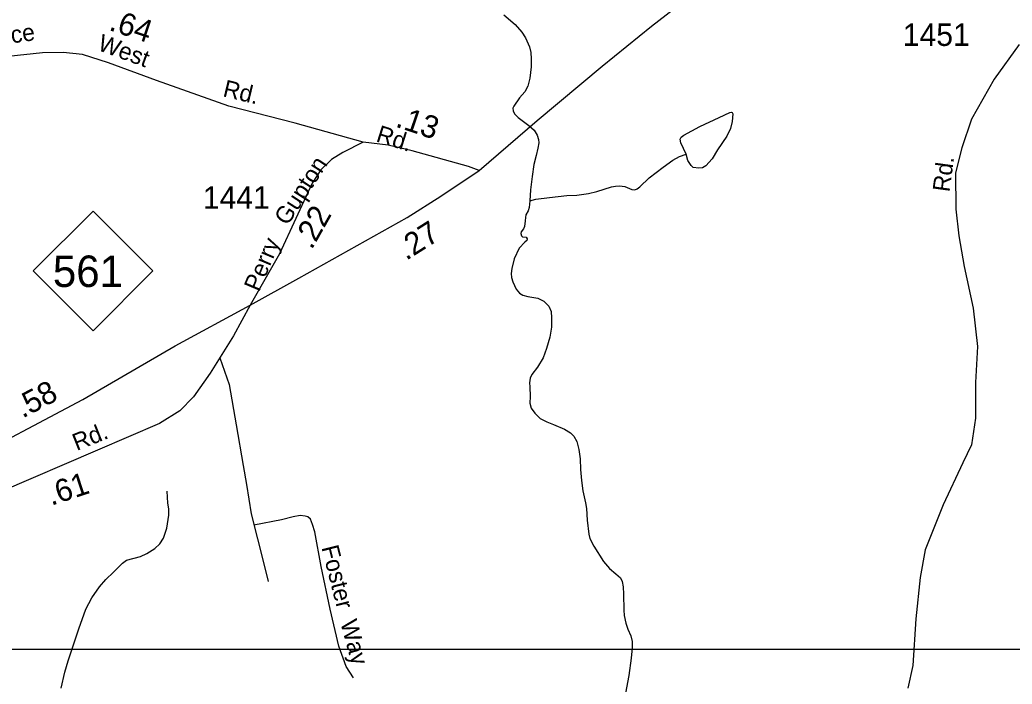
# Model space of a CAD drawing. Extents: x 2126262 to 2293712, y 749403 to 919119.
# Drawn here: x 2255781 to 2261302, y 882668 to 886365 of the extents above; entities that cross this region are included whole.
import ezdxf

# ---------------------------------------------------------------- set-up
doc = ezdxf.new("R2010")
doc.units = 0
for name, color, linetype in [('Exist Hydrographic Creek Single Shore', 7, 'Continuous'), ('Exist Hydrographic Misc Water Feature', 7, 'Continuous'), ('Exist Hydrographic Pond Under 1500 Sq Ft', 7, 'Continuous'), ('Exist Road Non-System Type 51', 7, 'Continuous'), ('Exist Road Non-System Type 51 Label', 7, 'Continuous'), ('Exist Road Primary NC Attributed', 7, 'Continuous'), ('Exist Road Primary NC Service Mileage Hundredths English Label', 7, 'Continuous'), ('Exist Road Primary NC Shield CELL', 7, 'Continuous'), ('Exist Road Primary NC Shield Number Label', 7, 'Continuous'), ('Exist Road Secondary Mileage Hundredths English Label', 7, 'Continuous'), ('Exist Road Secondary Type 41 Attributed', 7, 'Continuous'), ('Exist Road Secondary Type 51 Attributed', 7, 'Continuous'), ('Exist Road Secondary Type 51 Label', 7, 'Continuous'), ('Exist Road Secondary Type 51 Number Label', 7, 'Continuous'), ('Map Preparation Inset Cut Line', 7, 'Continuous')]:
    doc.layers.add(name, color=color, linetype=linetype)

msp = doc.modelspace()

# ---------------------------------------------------------------- linework, layer by layer
at = {"layer": 'Exist Hydrographic Creek Single Shore'}
msp.add_lwpolyline([(2258617.9, 885357.6), (2258615.3, 885321.1), (2258608.5, 885302.5), (2258595.8, 885279.6), (2258593.3, 885264.3), (2258592.4, 885245.7), (2258589, 885215.1), (2258583.1, 885202.4), (2258570.4, 885185.4), (2258568.7, 885175.3), (2258572.1, 885162.5), (2258578, 885158.3), (2258597.5, 885154.9), (2258603.4, 885146.4), (2258601.7, 885137.9), (2258590.7, 885128.6), (2258559.4, 885093.8), (2258530.5, 885035), (2258517.8, 884981.6), (2258513.6, 884953.6), (2258515.3, 884931.6), (2258522.9, 884907.8), (2258542.4, 884866.3), (2258561.1, 884844.4), (2258578.9, 884833.3), (2258607.7, 884824.9), (2258662.8, 884815.5), (2258695.8, 884799.4), (2258723.8, 884771.4), (2258737.4, 884741.7), (2258739.1, 884707), (2258738.2, 884654.4), (2258728.9, 884599.3), (2258710.3, 884535.3), (2258693.3, 884483.6), (2258660.2, 884432.7), (2258629.7, 884392), (2258620.4, 884371.6), (2258616.2, 884344.5), (2258617.9, 884322.4), (2258620.4, 884269.4), (2258618.7, 884231.2), (2258625.5, 884204.1), (2258646.7, 884176.1), (2258676.3, 884146.4), (2258711.9, 884127.7), (2258750.1, 884112.5), (2258812, 884087), (2258845, 884066.2), (2258862.8, 884047.6), (2258878.9, 884018.7), (2258890, 883974.6), (2258898.4, 883921.2), (2258899.3, 883862.7), (2258904.8, 883802), (2258912.4, 883744.3), (2258927.7, 883677.3), (2258932.8, 883645.1), (2258937, 883580.6), (2258946.3, 883502.2), (2258951.4, 883478.4), (2258974.3, 883435.2), (2259028.6, 883351.2), (2259060.8, 883312.6), (2259096.4, 883282.1), (2259121.8, 883259.2), (2259132, 883238.8), (2259137.1, 883210), (2259138.8, 883169.3), (2259140.5, 883079.4), (2259143, 883050.9), (2259152.3, 883008.5), (2259163.3, 882973.8), (2259180.3, 882936.5), (2259187.1, 882905.1), (2259187.1, 882869.5), (2259182.8, 882813.5), (2259168.4, 882716), (2259150.6, 882618.8)], dxfattribs=at)
at = {"layer": 'Exist Hydrographic Misc Water Feature'}
for points in [[(2258472.9, 886391.9), (2258537.3, 886338.5), (2258573.8, 886296.9), (2258595, 886264.7), (2258617, 886215), (2258624.6, 886182.7), (2258626.3, 886147.1), (2258625.5, 886103), (2258618.7, 886041.1), (2258606.8, 885995.3), (2258589.9, 885965.2), (2258561.1, 885930.4), (2258529.7, 885885.4), (2258522.9, 885873.6), (2258524.6, 885858.3), (2258533.1, 885842.2), (2258553.4, 885821.8), (2258612.8, 885777.7), (2258641.6, 885751.4), (2258658.5, 885723.4), (2258666.2, 885698.8), (2258667.9, 885681), (2258663.6, 885651.1), (2258652.6, 885609.5), (2258639.9, 885559.5), (2258631.4, 885493.3), (2258621.2, 885419.5), (2258617.9, 885357.6)], [(2258617.9, 885357.6), (2258652.3, 885366.1), (2258727.7, 885377.1), (2258824.4, 885386.5), (2258879.5, 885389.8), (2258943.9, 885399.2), (2258991.4, 885410.2), (2259071.9, 885434.8), (2259095.6, 885439.9), (2259117.7, 885441.6), (2259146.5, 885438.2), (2259186.3, 885420.4), (2259202.4, 885419.5), (2259215.1, 885424.6), (2259229.6, 885434.8), (2259282.4, 885486.5), (2259359.6, 885545.9), (2259413.8, 885584.9), (2259451.1, 885605.3), (2259487.1, 885617.9)], [(2256010.7, 882645.2), (2256031.9, 882735.2), (2256049.7, 882797.9), (2256109, 882976), (2256147.2, 883084.9), (2256181.1, 883149.3), (2256223.5, 883210.4), (2256259.9, 883251.1), (2256302.3, 883291.8), (2256352.3, 883341), (2256374, 883358.2), (2256451.2, 883379.4), (2256486.8, 883394.7), (2256531.7, 883423.5), (2256558.8, 883449.8), (2256580, 883480.4), (2256598.7, 883535.5), (2256608.8, 883608.5), (2256608.8, 883643.2), (2256603.7, 883676.3), (2256599.5, 883741.6)]]:
    msp.add_lwpolyline(points, dxfattribs=at)
at = {"layer": 'Exist Hydrographic Pond Under 1500 Sq Ft'}
msp.add_lwpolyline([(2259487.1, 885617.9), (2259458.6, 885681.3), (2259455.3, 885700), (2259460.8, 885712.1), (2259475.1, 885723.1), (2259564.2, 885771.6), (2259670.9, 885821.1), (2259731.4, 885848.6), (2259739.1, 885851.9), (2259743.5, 885848.6), (2259746.8, 885842), (2259743.5, 885799.1), (2259734.7, 885760.5), (2259713.8, 885717.6), (2259662.1, 885641.7), (2259633.5, 885592.2), (2259597.2, 885552.5), (2259578.5, 885541.5), (2259558.7, 885539.3), (2259526.8, 885543.7), (2259515.8, 885553.6), (2259498.2, 885582.2)], close=True, dxfattribs=at)
at = {"layer": 'Exist Road Non-System Type 51'}
for points in [[(2256892.9, 884483.4), (2256944.5, 884336.1), (2256983.5, 884111.8), (2257022.4, 883884.6), (2257041.9, 883778.6), (2257067, 883616.7), (2257138, 883338.3), (2257161.7, 883239.2)], [(2257637.1, 882703.6), (2257595.4, 882767.2), (2257555.9, 882879.2), (2257507.7, 883085.6), (2257457.2, 883322.7), (2257422.1, 883515.9), (2257408.9, 883557.6), (2257398, 883586.2), (2257382.6, 883599.3), (2257367.3, 883603.7), (2257340.9, 883605.9), (2257301.4, 883599.3), (2257235.6, 883581.8), (2257083.2, 883553)]]:
    msp.add_lwpolyline(points, dxfattribs=at)
at = {"layer": 'Exist Road Primary NC Attributed'}
for points in [[(2258336.2, 885526.7), (2258659.5, 885804.2), (2259021.4, 886107.3), (2259294.8, 886330.6), (2259924.3, 886817.9), (2260289.7, 887091.5), (2260453.6, 887230), (2260710.2, 887394.7), (2260880.3, 887484), (2261141.8, 887595), (2261429.4, 887690.1)], [(2257063.1, 884776.3), (2257332.6, 884928.1), (2257935.5, 885264.3), (2258123.1, 885383.6), (2258336.2, 885526.7)], [(2254370.5, 883301.8), (2254673.2, 883466.5), (2255431, 883881.3), (2256131.1, 884252.6), (2256644.5, 884551.8), (2257063.1, 884776.3)]]:
    msp.add_lwpolyline(points, dxfattribs=at)
at = {"layer": 'Exist Road Primary NC Shield CELL'}
msp.add_lwpolyline([(2255855.2, 884968.1), (2256188.2, 885301.1), (2256521.2, 884968.1), (2256188.2, 884635.1)], close=True, dxfattribs=at)
at = {"layer": 'Exist Road Secondary Type 41 Attributed'}
msp.add_lwpolyline([(2257691.5, 885684), (2257312.5, 885789.1), (2256943.8, 885884.6), (2256541.5, 886026.6), (2256273.1, 886125.3), (2256129.9, 886171.9), (2256022.6, 886183.9), (2255906.6, 886180.6), (2255715.7, 886160), (2255467.8, 886116.5), (2255298.2, 886103.6), (2255185.4, 886103.6), (2255062.4, 886093.9), (2254987.5, 886090.6), (2254944.2, 886071.1), (2254892.1, 886025.5), (2254851.4, 886013.6), (2254782, 886012.5), (2254681.2, 886029.9), (2254551.6, 886065.7), (2254460.5, 886116.6)], dxfattribs=at)
at = {"layer": 'Exist Road Secondary Type 51 Attributed'}
for points in [[(2261340.6, 886227.9), (2261201.2, 886035.2), (2261075.6, 885811.9), (2261022.6, 885652.8), (2260986.4, 885513.2), (2260987.8, 885310.8), (2261004.5, 885162.8), (2261035.2, 884992.5), (2261085.4, 884760.8), (2261109.1, 884547.2), (2261098, 884346.2), (2261098, 884148), (2261075.6, 884000.1), (2261028.2, 883899.6), (2260918, 883666.5), (2260817.6, 883415.2), (2260789.7, 883261.7), (2260766, 883031.4), (2260749.3, 882771.7), (2260721.4, 882646.1)], [(2257691.5, 885684), (2257577.6, 885626.5), (2257514.7, 885588.5), (2257455.1, 885531.1), (2257407.4, 885456.2), (2257225.2, 885062.6), (2257063.1, 884776.3)], [(2258336.2, 885526.7), (2258276.5, 885549.5), (2257962.6, 885635.2), (2257829.2, 885667.7), (2257691.5, 885684)], [(2257063.1, 884776.3), (2256970.3, 884606.1), (2256839.6, 884398.9), (2256747.6, 884267.6), (2256670.9, 884189.5), (2256557.3, 884119.2), (2256213.3, 883970.3)], [(2256213.3, 883970.3), (2255668, 883737.2), (2255351.4, 883601.8), (2255193, 883513), (2255010.3, 883406.9), (2254793.8, 883322.1), (2254619.5, 883278.8), (2254464.7, 883246.7), (2254414.5, 883262), (2254370.5, 883301.8)]]:
    msp.add_lwpolyline(points, dxfattribs=at)
at = {"layer": 'Map Preparation Inset Cut Line'}
msp.add_lwpolyline([(2253602.2, 890546.8), (2265760, 890546.8), (2265760, 882860.8), (2253602.2, 882860.8)], close=True, dxfattribs=at)

# ---------------------------------------------------------------- texts
at = {"layer": 'Exist Road Non-System Type 51 Label'}
for s, rotation, p in [('Foster', 284.227, (2257458.4, 883429.1)), ('Way', 285.4678, (2257562.7, 883012.2))]:
    msp.add_text(s, height=95, rotation=rotation, dxfattribs=at).set_placement(p)
at = {"layer": 'Exist Road Primary NC Service Mileage Hundredths English Label'}
for s, rotation, p in [('.27', 32.357, (2257930.4, 885023)), ('.58', 27.9385, (2255795.9, 884145.6))]:
    msp.add_text(s, height=125, rotation=rotation, dxfattribs=at).set_placement(p)
at = {"layer": 'Exist Road Primary NC Shield Number Label'}
msp.add_text('561', height=175, dxfattribs=at).set_placement((2255964.3, 884878.4))
at = {"layer": 'Exist Road Secondary Mileage Hundredths English Label'}
for s, rotation, p in [('.64', 341.4868, (2256271.5, 886309.5)), ('.13', 341.3859, (2257865.9, 885771.8)), ('.22', 60.4351, (2257404.2, 885081.7)), ('.61', 18.1654, (2255955.5, 883660.6))]:
    msp.add_text(s, height=125, rotation=rotation, dxfattribs=at).set_placement(p)
at = {"layer": 'Exist Road Secondary Type 51 Label'}
for s, rotation, p in [('Spence', 8.0354, (2255442.7, 886192.1)), ('West', 339.9749, (2256207.9, 886198.3)), ('Rd.', 346.5765, (2256905.7, 885940.1)), ('Rd.', 342.4893, (2257757.5, 885689.7)), ('Gupton', 57.0261, (2257269.6, 885215.3)), ('Rd.', 82.3521, (2260952.8, 885403.6)), ('Perry', 67.0971, (2257111.7, 884847.1)), ('Rd.', 21.7189, (2256096.8, 883965.5))]:
    msp.add_text(s, height=95, rotation=rotation, dxfattribs=at).set_placement(p)
at = {"layer": 'Exist Road Secondary Type 51 Number Label'}
for s, p in [('1451', (2260693.7, 886219.7)), ('1441', (2256799.2, 885313.9))]:
    msp.add_text(s, height=125, dxfattribs=at).set_placement(p)

doc.saveas('drawing.dxf')
